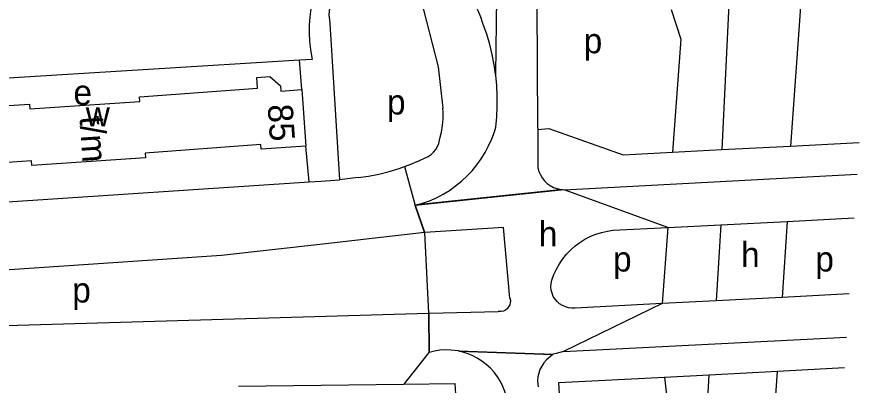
# Model space of a CAD drawing. Extents: x 159294 to 161936, y 384538 to 386517.
# Drawn here: x 161726.7 to 161861.4, y 385356.4 to 385415.4 of the extents above; entities that cross this region are included whole.
import ezdxf

# ---------------------------------------------------------------- set-up
doc = ezdxf.new("R2010")
doc.units = 0
for name, color, linetype in [('BLT_Basislijn', 7, 'Continuous'), ('BLT_Bebouwing', 7, 'Continuous'), ('BLT_Centroide', 7, 'Continuous'), ('BLT_Huisnummer_reeks', 7, 'Continuous'), ('BLT_Vlakafsluiter', 7, 'Continuous')]:
    doc.layers.add(name, color=color, linetype=linetype)

msp = doc.modelspace()

# ---------------------------------------------------------------- linework, layer by layer
at = {"layer": 'BLT_Basislijn'}
for p, q in [((161854.23, 385448.37), (161850.43, 385394.7)), ((161841.46, 385435.54), (161839.44, 385394.12)), ((161809.83, 385417.32), (161809.98, 385397.82)), ((161776.77, 385414.3), (161778.27, 385389.31)), ((161771.9, 385408.41), (161713.05, 385404.78)), ((161773.92, 385408.53), (161771.9, 385408.41)), ((161772.28, 385403.74), (161771.9, 385408.41)), ((161809.98, 385397.82), (161809.99, 385397.33)), ((161809.99, 385397.33), (161810.03, 385391.21)), ((161850.43, 385394.7), (161861.42, 385395.28)), ((161773.44, 385388.95), (161772.9, 385394.69)), ((161831.55, 385393.7), (161839.44, 385394.12)), ((161839.44, 385394.12), (161850.43, 385394.7)), ((161788.67, 385391.41), (161790.41, 385385.2)), ((161814.25, 385387.7), (161861.08, 385390.18)), ((161698.91, 385384.07), (161773.44, 385388.95)), ((161781.27, 385389.64), (161778.27, 385389.31)), ((161849.92, 385382.64), (161860.62, 385383.19)), ((161830.81, 385381.67), (161839.27, 385382.1)), ((161839.27, 385382.1), (161838.52, 385369.94)), ((161839.27, 385382.1), (161849.92, 385382.64)), ((161849.92, 385382.64), (161849.11, 385370.49)), ((161791.88, 385380.87), (161792.55, 385367.95)), ((161822, 385381.22), (161830.81, 385381.67)), ((161830.81, 385381.67), (161829.91, 385369.49)), ((161859.83, 385371.04), (161849.11, 385370.49)), ((161838.52, 385369.94), (161829.91, 385369.49)), ((161849.11, 385370.49), (161838.52, 385369.94)), ((161829.91, 385369.49), (161815.98, 385368.77)), ((161814.13, 385361.81), (161859.38, 385364.1)), ((161792.57, 385361.66), (161788.6, 385356.6)), ((161848.34, 385358.68), (161859.06, 385359.24)), ((161830.26, 385357.74), (161837.43, 385358.11)), ((161837.43, 385358.11), (161848.34, 385358.68)), ((161846.09, 385323.27), (161848.34, 385358.68)), ((161762.16, 385356.28), (161788.6, 385356.6)), ((161788.6, 385356.6), (161796.72, 385356.7)), ((161796.72, 385356.7), (161799.51, 385313.11))]:
    msp.add_line(p, q, dxfattribs=at)
for points in [[(161774.28, 385419.22), (161773.95, 385417.95), (161773.7, 385416.66), (161773.52, 385415.36), (161773.43, 385414.05), (161773.42, 385412.74), (161773.49, 385411.43), (161773.63, 385410.12), (161773.86, 385408.83), (161773.92, 385408.53)], [(161777.15, 385418.49), (161776.89, 385417.8), (161776.72, 385417.08), (161776.62, 385416.35), (161776.6, 385415.61), (161776.67, 385414.88), (161776.77, 385414.3)], [(161791.23, 385418.42), (161794.08, 385407.36), (161794.84, 385400.75)], [(161801.18, 385414.44), (161800.9, 385415.34), (161800.54, 385416.21), (161800.11, 385417.05), (161799.61, 385417.85), (161799.04, 385418.61), (161798.42, 385419.31), (161798.29, 385419.44)], [(161831.36, 385416.55), (161832.88, 385411.81), (161831.55, 385393.7)], [(161803.26, 385406.18), (161803.04, 385407.7), (161802.72, 385409.34), (161802.32, 385410.96), (161801.84, 385412.57), (161801.29, 385414.14), (161801.18, 385414.44)], [(161803.29, 385397.71), (161803.45, 385399.37), (161803.53, 385401.04), (161803.52, 385402.71), (161803.44, 385404.38), (161803.28, 385406.04), (161803.26, 385406.18)], [(161794.35, 385395.9), (161794.59, 385396.94), (161794.76, 385398), (161794.85, 385399.07), (161794.87, 385400.14), (161794.84, 385400.75)], [(161790.68, 385385.28), (161791.56, 385385.54), (161792.69, 385385.95), (161793.79, 385386.43), (161794.85, 385386.99), (161795.88, 385387.61), (161796.86, 385388.31), (161797.79, 385389.06), (161798.67, 385389.88), (161799.49, 385390.75), (161800.25, 385391.68), (161800.95, 385392.66), (161801.59, 385393.68), (161802.15, 385394.73), (161802.64, 385395.83), (161803.06, 385396.95), (161803.29, 385397.71)], [(161809.99, 385397.33), (161811.75, 385397.51), (161823.67, 385393.28), (161831.55, 385393.7)], [(161792.49, 385393.01), (161792.94, 385393.33), (161793.34, 385393.7), (161793.69, 385394.14), (161793.97, 385394.61), (161794.18, 385395.12), (161794.31, 385395.66), (161794.35, 385395.9)], [(161788.67, 385391.41), (161789.42, 385391.67), (161790.97, 385392.31), (161792.49, 385393.01)], [(161781.27, 385389.64), (161782.94, 385389.89), (161784.59, 385390.22), (161786.22, 385390.63), (161787.83, 385391.11), (161788.67, 385391.41)], [(161810.03, 385391.21), (161810.19, 385390.64), (161810.43, 385390.09), (161810.73, 385389.59), (161811.1, 385389.12), (161811.53, 385388.72), (161812.01, 385388.37), (161812.53, 385388.09), (161813.09, 385387.88), (161813.66, 385387.75), (161813.98, 385387.73)], [(161773.44, 385388.95), (161775.31, 385389.08), (161778.27, 385389.31)], [(161813.98, 385387.73), (161814.25, 385387.7)], [(161790.41, 385385.2), (161790.68, 385385.28)], [(161791.88, 385380.87), (161775.64, 385379.01), (161759.39, 385377.16), (161723.12, 385374.75), (161661.92, 385370.45)], [(161791.93, 385380.87), (161791.88, 385380.87)], [(161804.52, 385381.64), (161791.93, 385380.87)], [(161805.55, 385370.34), (161804.52, 385381.64)], [(161812.28, 385373.25), (161812.6, 385374.15), (161813, 385375.02), (161813.47, 385375.85), (161814.01, 385376.64), (161814.61, 385377.39), (161815.27, 385378.08), (161815.98, 385378.72), (161816.75, 385379.29), (161817.56, 385379.79), (161818.41, 385380.23), (161819.3, 385380.6), (161820.21, 385380.88), (161821.14, 385381.1), (161822, 385381.22)], [(161815.98, 385368.77), (161815.45, 385368.75), (161814.93, 385368.81), (161814.42, 385368.95), (161813.94, 385369.16), (161813.5, 385369.45), (161813.1, 385369.8), (161812.77, 385370.2), (161812.49, 385370.65), (161812.29, 385371.14), (161812.17, 385371.65), (161812.12, 385372.17), (161812.16, 385372.69), (161812.28, 385373.25)], [(161805.55, 385370.34), (161805.62, 385369.98), (161805.6, 385369.62), (161805.52, 385369.27), (161805.35, 385368.95), (161805.12, 385368.67), (161804.83, 385368.45), (161804.51, 385368.29), (161804.15, 385368.22), (161803.79, 385368.22), (161803.66, 385368.24)], [(161662.31, 385361.57), (161677.49, 385364.59), (161792.55, 385367.95)], [(161792.55, 385367.95), (161792.6, 385367.95)], [(161792.6, 385367.95), (161792.67, 385367.95), (161803.66, 385368.24)], [(161792.62, 385361.68), (161792.57, 385361.66)], [(161797.3, 385361.95), (161796.1, 385362.06), (161795.22, 385362.08), (161794.33, 385362.02), (161793.46, 385361.89), (161792.62, 385361.68)], [(161797.48, 385361.89), (161797.3, 385361.95)], [(161805.25, 385352.81), (161805.16, 385353.69), (161804.99, 385354.56), (161804.74, 385355.42), (161804.41, 385356.24), (161804.02, 385357.04), (161803.55, 385357.79), (161803.02, 385358.5), (161802.42, 385359.16), (161801.77, 385359.76), (161801.07, 385360.3), (161800.32, 385360.78), (161799.53, 385361.18), (161798.7, 385361.52), (161797.48, 385361.89)], [(161814.13, 385361.81), (161813.52, 385361.69), (161812.93, 385361.49), (161812.46, 385361.39)], [(161812.4, 385361.34), (161811.39, 385360.48), (161810.98, 385360.01), (161810.63, 385359.5), (161810.35, 385358.95), (161810.15, 385358.37), (161810.02, 385357.76), (161809.96, 385357.15), (161809.99, 385356.53), (161810.05, 385356.17)], [(161812.46, 385361.39), (161812.4, 385361.34)], [(161810.45, 385350.17), (161813.74, 385350.33), (161813.35, 385356.85), (161830.26, 385357.74)], [(161830.26, 385357.74), (161832.42, 385338.59), (161835.01, 385315.51)], [(161836.3, 385338.19), (161837.43, 385358.11)]]:
    msp.add_lwpolyline(points, dxfattribs=at)
at = {"layer": 'BLT_Bebouwing'}
msp.add_line((161772.28, 385403.74), (161772.9, 385394.69), dxfattribs=at)
for points in [[(161709.68, 385400.15), (161728.7, 385401.42), (161728.75, 385400.66), (161746.37, 385401.83), (161746.32, 385402.55), (161765.19, 385403.96), (161765.07, 385405.66), (161767.15, 385405.8), (161768.84, 385404.33), (161768.89, 385403.5), (161772.28, 385403.74)], [(161772.9, 385394.69), (161765.74, 385394.2), (161765.69, 385394.92), (161747.22, 385393.56), (161747.27, 385392.83), (161729.05, 385391.61), (161729, 385392.31), (161710.39, 385391.07)]]:
    msp.add_lwpolyline(points, dxfattribs=at)
at = {"layer": 'BLT_Vlakafsluiter'}
for p, q in [((161803.48, 385423.04), (161803.26, 385406.18)), ((161814.25, 385387.7), (161790.46, 385385.21)), ((161813.98, 385387.73), (161790.68, 385385.28)), ((161830.81, 385381.67), (161814.25, 385387.7)), ((161790.46, 385385.21), (161790.41, 385385.2)), ((161791.88, 385380.87), (161790.41, 385385.2)), ((161791.93, 385380.87), (161790.46, 385385.21)), ((161829.91, 385369.49), (161814.13, 385361.81)), ((161792.55, 385367.95), (161792.57, 385361.66)), ((161792.6, 385367.95), (161792.62, 385361.68)), ((161797.3, 385361.95), (161812.46, 385361.39)), ((161797.48, 385361.89), (161812.4, 385361.34))]:
    msp.add_line(p, q, dxfattribs=at)

# ---------------------------------------------------------------- texts
at = {"layer": 'BLT_Centroide'}
for s, p in [('p', (161817.35, 385409.54)), ('e', (161735.73, 385401.28)), ('p', (161785.88, 385399.74)), ('w', (161737.7, 385397.84)), ('h', (161810.17, 385378.65)), ('h', (161842.52, 385375.32)), ('p', (161822.04, 385374.62)), ('p', (161854.4, 385374.62)), ('p', (161735.54, 385369.66))]:
    msp.add_text(s, height=4, dxfattribs=at).set_placement(p)
at = {"layer": 'BLT_Huisnummer_reeks'}
for s, rotation, p in [('85', 273.9258, (161766.79, 385401.28)), ('t/m', 273.8061, (161736.7, 385399.38))]:
    msp.add_text(s, height=4, rotation=rotation, dxfattribs=at).set_placement(p)

doc.saveas('drawing.dxf')
